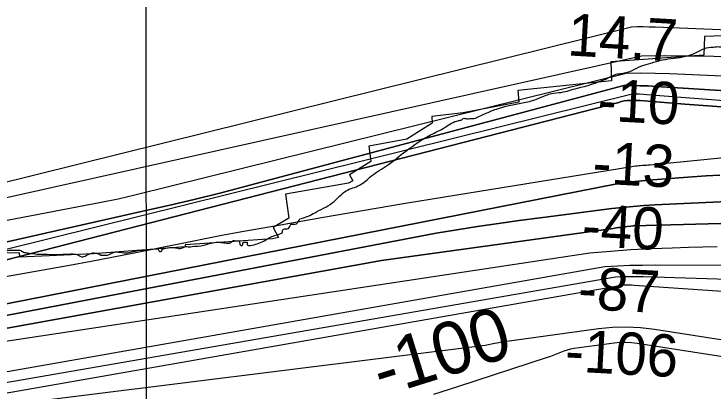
# Model space of a CAD drawing. Extents: x 3445503 to 3483459, y 540493 to 566012.
# Drawn here: x 3463733 to 3464845, y 552217 to 552816 of the extents above; entities that cross this region are included whole.
import ezdxf

# ---------------------------------------------------------------- set-up
doc = ezdxf.new("R2010")
doc.units = 0
for name, color, linetype in [('V-RIVR-EDGE', 7, 'Continuous'), ('V-RIVR-RANG', 7, 'Continuous'), ('V-RRAP-RVMT', 7, 'Continuous'), ('V-TOPO-DPTH', 7, 'Continuous'), ('V-TOPO-MAJR', 7, 'Continuous'), ('V-TOPO-MAJR-IDEN', 7, 'Continuous'), ('V-TOPO-MINR', 7, 'Continuous'), ('V-TOPO-WATR', 7, 'Continuous')]:
    doc.layers.add(name, color=color, linetype=linetype)

msp = doc.modelspace()

# ---------------------------------------------------------------- linework, layer by layer
at = {"layer": 'V-RIVR-EDGE'}
msp.add_spline([(3463494.9, 552439.1), (3463509.1, 552439.4), (3463519.9, 552436.3), (3463530.7, 552438.3), (3463542.1, 552439.7), (3463560.6, 552438.9), (3463585.2, 552438.5), (3463603, 552437.5), (3463621.7, 552435.3), (3463646.1, 552434.9), (3463650.2, 552435.6), (3463656.1, 552435.2), (3463663.1, 552433.8), (3463667.3, 552435.2), (3463672.1, 552438.7), (3463676.3, 552438.7), (3463679.4, 552438.7), (3463687.4, 552439.3), (3463693.4, 552439), (3463700, 552439), (3463713.5, 552439.3), (3463725.7, 552441.7), (3463737.2, 552441.6), (3463742.4, 552441.6), (3463748.3, 552438.8), (3463754.9, 552437.4), (3463767, 552436), (3463792.1, 552435.2), (3463816.1, 552435.5), (3463830, 552435.5), (3463835.9, 552433.7), (3463840.7, 552431.3), (3463843.9, 552431.6), (3463851.9, 552435.4), (3463858.5, 552437.5), (3463863, 552437.2), (3463867.9, 552435.8), (3463871.3, 552434), (3463875.5, 552434), (3463881.8, 552434), (3463892.9, 552438.8), (3463898.8, 552438.8), (3463910.3, 552437.7), (3463930.4, 552441.2), (3463957.6, 552443.9), (3463962.1, 552443.5), (3463964.5, 552439.7), (3463967.3, 552440.4), (3463969, 552443.2), (3463972.2, 552444.5), (3463980.2, 552445.9), (3463985, 552445.9), (3463991.3, 552445.5), (3463995.1, 552444.5), (3463999.3, 552444.8), (3464004.5, 552447.2), (3464011.5, 552447.2), (3464016, 552447.6), (3464034.4, 552449.6), (3464046.2, 552453), (3464057, 552454.4), (3464062.2, 552454), (3464070.6, 552453), (3464076.8, 552453.7), (3464082, 552457.1), (3464085.5, 552456.8), (3464090.4, 552456.4), (3464092.5, 552450.5), (3464093.8, 552449.1), (3464095.9, 552449.1), (3464096.6, 552450.8), (3464097.3, 552454), (3464101.2, 552454.6), (3464103.6, 552454.3), (3464103.6, 552450.1), (3464105.7, 552449.4), (3464117.1, 552451.1), (3464127.6, 552455.3), (3464138.4, 552461.5), (3464157.2, 552468.1), (3464159.3, 552469.4), (3464159.6, 552472.9), (3464163.1, 552475.7), (3464167.3, 552475.7), (3464170.4, 552477.8), (3464173.2, 552483), (3464177.7, 552483), (3464181.9, 552483.6), (3464187.5, 552491.3), (3464191.6, 552492.7), (3464213.9, 552502.7), (3464241.8, 552519.3), (3464260.6, 552535.9), (3464282.2, 552544.9), (3464301, 552559.5), (3464326.4, 552576.8), (3464355.6, 552599), (3464394.6, 552624.6), (3464418, 552636.7), (3464439.5, 552647.4), (3464444.4, 552648.8), (3464446.5, 552650.6), (3464453.1, 552650.2), (3464457.3, 552650.5), (3464463.9, 552650.9), (3464472.9, 552654.3), (3464482, 552658.5), (3464499.4, 552665.7), (3464540.8, 552675.3), (3464563, 552681.2), (3464578.7, 552687.8), (3464587, 552690.2), (3464602.3, 552692.2), (3464627.7, 552698.8), (3464651, 552705), (3464658, 552707.7), (3464675.4, 552714.3), (3464689.7, 552720.9), (3464699.1, 552722.2), (3464715.1, 552727.1), (3464730.4, 552734.3), (3464744.6, 552738.5), (3464763.4, 552743.6), (3464800.3, 552749.4), (3464814.9, 552754.3), (3464839.9, 552763.9), (3464844.5, 552763.9), (3464849.3, 552764.6), (3464857.7, 552764.6), (3464870.9, 552768.4), (3464882, 552770.4), (3464891.4, 552770.8), (3464900.5, 552770.8), (3464903.9, 552771.4), (3464907.1, 552773.2), (3464910.5, 552773.9), (3464922, 552775.2), (3464941.8, 552777.9), (3464960.3, 552781.7), (3464966.5, 552784.1), (3464977.7, 552785.5), (3464995, 552786.2), (3465006.9, 552789.6), (3465025, 552791.3), (3465034, 552791.8)], degree=3, dxfattribs=at)
at = {"layer": 'V-RIVR-RANG'}
msp.add_line((3463942.2, 553203.9), (3463943.5, 551873.9), dxfattribs=at)
at = {"layer": 'V-RRAP-RVMT'}
for points in [[(3464979.4, 552786.3), (3464829.9, 552781), (3464829.1, 552751.1), (3464681.4, 552740.5), (3464682.1, 552710.7), (3464533.7, 552694.9)], [(3464533.7, 552694.9), (3464535.1, 552676.4), (3464446.5, 552659.9), (3464396.9, 552654.1), (3464397.6, 552643.1), (3464357.4, 552618), (3464296.9, 552607), (3464300.2, 552582.3), (3464266.3, 552561.1), (3464271.2, 552551.8), (3464264.5, 552548), (3464164.6, 552530.8), (3464170, 552492.6), (3464144.8, 552477.8), (3464153.4, 552461.7)], [(3464153.4, 552461.7), (3464143.7, 552459.9), (3464004.9, 552450.5), (3464005.2, 552447.1), (3463858.8, 552435.9), (3463742.4, 552430.5), (3463742.1, 552437.6), (3463596.8, 552434.9), (3463461.9, 552436.1), (3463461.9, 552439.5), (3463348.4, 552441.6), (3463348.2, 552443.7), (3463328.3, 552444.6), (3463328.4, 552445.6), (3463173, 552454.3), (3463173, 552452.7)]]:
    msp.add_lwpolyline(points, dxfattribs=at)
at = {"layer": 'V-TOPO-DPTH'}
for points in [[(3467583.7, 552887.6), (3466662.5, 552710.1), (3466658.9, 552708.7), (3466637.7, 552701.9), (3466626.6, 552698.9), (3466615.5, 552696.6), (3465985.9, 552691.8), (3465944.8, 552692.2), (3465903.7, 552693.2), (3465862.6, 552694.6), (3465791.9, 552697.4), (3465786.2, 552697.6), (3465780.4, 552697.9), (3465774.7, 552698.2), (3465768.9, 552698.5), (3465005.4, 552742.8), (3464959.6, 552745.1), (3464913.7, 552747.1), (3464867.9, 552748.5), (3464822, 552749.5), (3464803.7, 552749.8), (3464767, 552750), (3464730.2, 552749.6), (3463661.5, 552511.6)], [(3465342.1, 552664.8), (3464753.2, 552701.6), (3464740.4, 552702.3), (3464727.5, 552702.7), (3464714.7, 552702.8), (3464701.9, 552702.8), (3464060, 552532.2), (3464019.4, 552522.4), (3463978.7, 552512.9), (3463938, 552503.6), (3463677.1, 552445.2)], [(3463677.1, 552445.2), (3463938, 552503.6), (3463978.7, 552512.9), (3464019.4, 552522.4), (3464060, 552532.2), (3464701.9, 552702.8), (3464714.7, 552702.8), (3464727.5, 552702.7), (3464740.4, 552702.3), (3464753.2, 552701.6), (3465342.1, 552664.8)], [(3463663.3, 552411.5), (3464693.8, 552676.3), (3464695.9, 552677.2), (3464700.4, 552678.4), (3464702.7, 552678.8), (3464707.4, 552679.1), (3464724.5, 552679.2), (3464727, 552679.2), (3464727.9, 552679.1), (3464798.9, 552673.7), (3464835.3, 552670.9), (3464871.6, 552668.1)], [(3463663.3, 552411.5), (3464693.8, 552676.3), (3464695.9, 552677.2), (3464700.4, 552678.4), (3464702.7, 552678.8), (3464707.4, 552679.1), (3464724.5, 552679.2), (3464727, 552679.2), (3464727.9, 552679.1), (3464798.9, 552673.7), (3464835.3, 552670.9), (3464871.6, 552668.1)], [(3464854.5, 552560.9), (3464832.7, 552559.5), (3464811, 552558.1), (3464789.2, 552556.6), (3464775.9, 552555.7), (3464747.5, 552553.4), (3464719.2, 552550.7), (3464690.9, 552547.3), (3463693.6, 552351.2)], [(3463693.6, 552351.2), (3464690.9, 552547.3), (3464719.2, 552550.7), (3464747.5, 552553.4), (3464775.9, 552555.7), (3464789.2, 552556.6), (3464811, 552558.1), (3464832.7, 552559.5), (3464854.5, 552560.9)], [(3464878, 552519.5), (3464751, 552513.6), (3464733.9, 552512.6), (3464716.9, 552511.3), (3464699.9, 552509.7), (3464683, 552507.7), (3464601.9, 552497.6), (3464568.8, 552493.3), (3464535.7, 552488.8), (3464502.7, 552484.1), (3464469.7, 552479.2), (3464436.7, 552474.1), (3464403.7, 552469), (3463648.2, 552324.2)], [(3463648.2, 552324.2), (3464403.7, 552469), (3464436.7, 552474.1), (3464469.7, 552479.2), (3464502.7, 552484.1), (3464535.7, 552488.8), (3464568.8, 552493.3), (3464601.9, 552497.6), (3464683, 552507.7), (3464699.9, 552509.7), (3464716.9, 552511.3), (3464733.9, 552512.6), (3464751, 552513.6), (3464878, 552519.5)], [(3464974.6, 552487.3), (3464717.3, 552480.2), (3464716.2, 552480.2), (3464712.8, 552479.9), (3464707.3, 552479.3), (3464704.5, 552479), (3464701.7, 552478.7), (3464698.9, 552478.4), (3464696, 552478), (3464693.2, 552477.6), (3464690.4, 552477.2), (3464687.6, 552476.8), (3464684.8, 552476.4), (3464317, 552425.5), (3463666.3, 552308)], [(3463666.3, 552308), (3464317, 552425.5), (3464684.8, 552476.4), (3464687.6, 552476.8), (3464690.4, 552477.2), (3464693.2, 552477.6), (3464696, 552478), (3464698.9, 552478.4), (3464701.7, 552478.7), (3464704.5, 552479), (3464707.3, 552479.3), (3464712.8, 552479.9), (3464716.2, 552480.2), (3464717.3, 552480.2), (3464974.6, 552487.3)]]:
    msp.add_lwpolyline(points, dxfattribs=at)
at = {"layer": 'V-TOPO-MAJR'}
for points in [[(3464850.3, 552447.2), (3464804.5, 552446), (3464778.5, 552445.2), (3464745.8, 552444), (3464713.1, 552442.3), (3464680.5, 552439.8), (3464647.9, 552436.9), (3463684.3, 552291.8)], [(3464876.3, 552269.9), (3464723.1, 552293.8), (3464713.9, 552294.9), (3464704.8, 552295.4), (3464695.6, 552295.1), (3464686.5, 552294.2), (3464623, 552285.6), (3464617.4, 552284.6), (3464611.9, 552283.3), (3464606.5, 552281.6), (3464601.2, 552279.5), (3464596, 552277.3), (3464590.7, 552275.2), (3464585.3, 552273.3), (3464580, 552271.4), (3464437.9, 552224.9), (3464399.6, 552212.9)]]:
    msp.add_lwpolyline(points, dxfattribs=at)
at = {"layer": 'V-TOPO-MINR'}
for points in [[(3467569.8, 552904.6), (3466621, 552756.7), (3466592.6, 552750), (3466563.8, 552744.8), (3465844.7, 552748.8), (3465815.4, 552749.7), (3465786.1, 552750.6), (3465756.7, 552751.8), (3465727.4, 552753.1), (3465600.6, 552759.3), (3465507.9, 552763.6), (3465415.2, 552767.9), (3465322.4, 552771.9), (3465229.7, 552775.8), (3464751.5, 552795.4), (3464742.1, 552795.7), (3464732.7, 552795.9), (3464723.4, 552795.9), (3464714, 552795.8), (3463631.2, 552527.4)], [(3467583.7, 552887.6), (3466662.5, 552710.1), (3466658.9, 552708.7), (3466637.7, 552701.9), (3466626.6, 552698.9), (3466615.5, 552696.6), (3465985.9, 552691.8), (3465944.8, 552692.2), (3465903.7, 552693.2), (3465862.6, 552694.6), (3465791.9, 552697.4), (3465786.2, 552697.6), (3465780.4, 552697.9), (3465774.7, 552698.2), (3465768.9, 552698.5), (3465005.4, 552742.8), (3464959.6, 552745.1), (3464913.7, 552747.1), (3464867.9, 552748.5), (3464822, 552749.5), (3464803.7, 552749.8), (3464767, 552750), (3464730.2, 552749.6), (3463661.5, 552511.6)], [(3467597.7, 552870.5), (3466638.4, 552665.1), (3466609.9, 552656.4), (3465819.2, 552665.5), (3465798.2, 552666.5), (3465777.2, 552667.6), (3465756.2, 552668.8), (3465735.2, 552670), (3465411, 552690.3), (3465297.3, 552697.1), (3465183.7, 552703.3), (3465069.9, 552708.9), (3464956.2, 552713.9), (3464774.4, 552721.4), (3464751.5, 552722.1), (3464728.7, 552722.4), (3464705.8, 552722.2), (3463925.4, 552529), (3463898.6, 552523), (3463871.8, 552517.5), (3463697.1, 552484.3)], [(3465592.3, 552622.2), (3464738.6, 552688.5), (3464732.7, 552688.9), (3464726.8, 552689.2), (3464720.8, 552689.3), (3464714.9, 552689.4), (3463647.8, 552424.7)], [(3464871.6, 552668.1), (3464835.3, 552670.9), (3464798.9, 552673.7), (3464727.9, 552679.1), (3464727, 552679.2), (3464724.5, 552679.2), (3464707.4, 552679.1), (3464702.7, 552678.8), (3464700.4, 552678.4), (3464695.9, 552677.2), (3464693.8, 552676.3), (3463663.3, 552411.5)], [(3464930.3, 552595.1), (3464743.7, 552576.9), (3464739.8, 552576.5), (3464737.8, 552576.4), (3464733.8, 552576.1), (3464731.8, 552575.9), (3464727.9, 552575.6), (3464726.1, 552575.5), (3464723.2, 552575.2), (3464720.4, 552574.9), (3464717.5, 552574.5), (3464714.7, 552574.1), (3464417.1, 552526), (3464351.9, 552515.3), (3464221.6, 552493.2), (3464156.6, 552481.7), (3464095.1, 552470.7), (3464060.8, 552464.4), (3463924.1, 552437.3), (3463855.7, 552424), (3463821.4, 552417.7), (3463686.3, 552393.5)], [(3464854.5, 552560.9), (3464832.7, 552559.5), (3464811, 552558.1), (3464789.2, 552556.6), (3464775.9, 552555.7), (3464747.5, 552553.4), (3464719.2, 552550.7), (3464690.9, 552547.3), (3463693.6, 552351.2)], [(3464878, 552519.5), (3464751, 552513.6), (3464733.9, 552512.6), (3464716.9, 552511.3), (3464699.9, 552509.7), (3464683, 552507.7), (3464601.9, 552497.6), (3464568.8, 552493.3), (3464535.7, 552488.8), (3464502.7, 552484.1), (3464469.7, 552479.2), (3464436.7, 552474.1), (3464403.7, 552469), (3463648.2, 552324.2)], [(3464974.6, 552487.3), (3464717.3, 552480.2), (3464716.2, 552480.2), (3464712.8, 552479.9), (3464707.3, 552479.3), (3464704.5, 552479), (3464701.7, 552478.7), (3464698.9, 552478.4), (3464696, 552478), (3464693.2, 552477.6), (3464690.4, 552477.2), (3464687.6, 552476.8), (3464684.8, 552476.4), (3464317, 552425.5), (3463666.3, 552308)], [(3464902.2, 552417.3), (3464751.6, 552417.9), (3464731.6, 552417.7), (3464711.6, 552417.3), (3464691.6, 552416.4), (3464671.6, 552415.2), (3463637.7, 552233.8)], [(3465086.2, 552388.5), (3464732.6, 552399.3), (3464721.6, 552399.5), (3464710.6, 552399.6), (3464699.6, 552399.3), (3464688.6, 552398.9), (3463652.6, 552219.6)], [(3465660.8, 552321.8), (3464718.3, 552386), (3464714.1, 552386.2), (3464709.8, 552386.3), (3464705.6, 552386.3), (3464701.3, 552386.2), (3463667.4, 552205.5)], [(3465317.5, 552174.7), (3465311.4, 552181.3), (3465303.8, 552187), (3465258.4, 552211.9), (3465226.2, 552227.4), (3465193.3, 552240.6), (3465159.2, 552250.2), (3465124.3, 552257.6), (3464750.5, 552316), (3464728.3, 552318.4), (3464706.2, 552319.6), (3464684.1, 552318.9), (3464661.9, 552316.9), (3464512.1, 552296.6), (3464496.8, 552294), (3464481.7, 552290.6), (3463682.3, 552191.3)]]:
    msp.add_lwpolyline(points, dxfattribs=at)
at = {"layer": 'V-TOPO-WATR'}
msp.add_lwpolyline([(3465342.1, 552664.8), (3464753.2, 552701.6), (3464740.4, 552702.3), (3464727.5, 552702.7), (3464714.7, 552702.8), (3464701.9, 552702.8), (3464060, 552532.2), (3464019.4, 552522.4), (3463978.7, 552512.9), (3463938, 552503.6), (3463677.1, 552445.2)], dxfattribs=at)

# ---------------------------------------------------------------- texts
at = {"layer": 'V-RIVR-RANG'}
for s, rotation, p in [('14.7', 356.6583, (3464611.2, 552750.9)), ('-10', 356.9387, (3464659, 552647.6)), ('-13', 356.9387, (3464651, 552547.9)), ('-40', 356.9387, (3464634.1, 552448.7)), ('-87', 356.9387, (3464628, 552348.9)), ('-106', 356.9387, (3464607.4, 552249.8))]:
    msp.add_text(s, height=67, rotation=rotation, dxfattribs=at).set_placement(p)
at = {"layer": 'V-TOPO-MAJR-IDEN'}
msp.add_text('-100', height=83, rotation=17.343, dxfattribs=at).set_placement((3464317.2, 552209))

doc.saveas('drawing.dxf')
